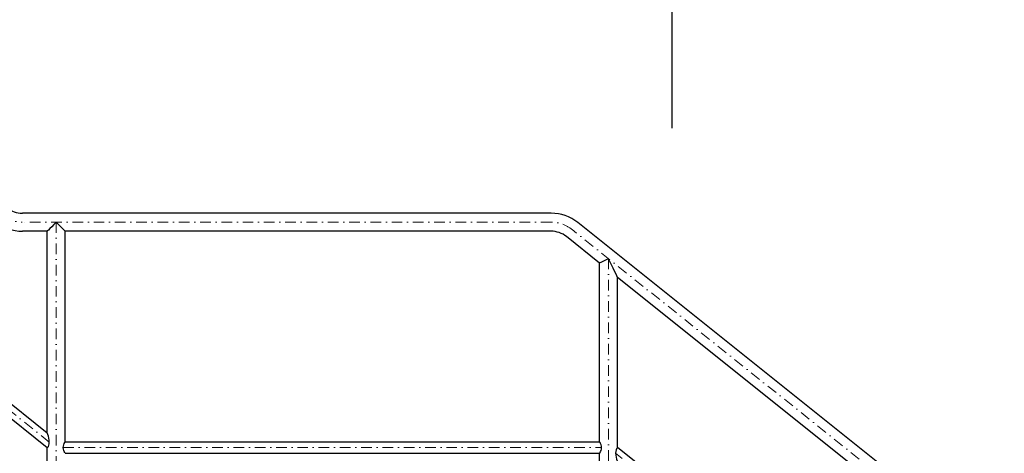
# Model space of a CAD drawing. Header units: millimetres. Extents: x -6179 to 46156, y -8419 to 8561.
# Tile 485 of 508: x 1393 to 3711, y 4202 to 5223. Entities that reach past the tile are written whole.
import ezdxf

# ---------------------------------------------------------------- set-up
doc = ezdxf.new("R2010")
doc.units = ezdxf.units.MM
doc.linetypes.add('DASHDOT', pattern=[1, 0.5, -0.25, 0, -0.25])
for name, color, linetype, lineweight in [('Bemaßung', 7, 'Continuous', 9), ('Dübel', 7, 'Continuous', 9), ('Geländer', 7, 'Continuous', 25)]:
    doc.layers.add(name, color=color, linetype=linetype, lineweight=lineweight)
doc.layers.add('POL_Bema', color=7, linetype='Continuous')
doc.dimstyles.new('DIN', dxfattribs={"dimtxt": 2.5, "dimasz": 2.5, "dimexe": 1.25, "dimexo": 0.625, "dimtad": 1, "dimtih": 1, "dimdec": 4, "dimdsep": 46, "dimlunit": 6, "dimtxsty": 'Standard', "dimcen": 2.5, "dimadec": 0, "dimazin": 0, "dimtfac": 1, "dimtdec": 4, "dimtmove": 0, "dimatfit": 3, "dimfxl": 0, "dimtvp": 1, "dimtolj": 1, "dimtzin": 0, "dimarcsym": 0})

# ---------------------------------------------------------------- blocks, each defined once
blk = doc.blocks.new('_Oblique')
at = {"layer": 'POL_Bema', "color": 0, "lineweight": -2}
blk.add_line((-0.5, -0.5), (0.5, 0.5), dxfattribs=at)
blk = doc.blocks.new('*D47')
at = {"layer": 'Bemaßung', "color": 0, "lineweight": -2, "transparency": 16777216}
for p, q in [((1359.4, 4967.2), (1359.4, 5978.7)), ((2929.4, 4967.2), (2929.4, 5978.7)), ((2929.4, 5928.7), (1359.4, 5928.7))]:
    blk.add_line(p, q, dxfattribs=at)
at = {"layer": 'DEFPOINTS', "color": 0, "transparency": 16777216}
for p in [(1359.4, 5928.7), (1359.4, 3667.2), (2929.4, 3667.2)]:
    blk.add_point(p, dxfattribs=at)
at = {"layer": 'Bemaßung', "color": 0, "lineweight": -2, "transparency": 16777216, "xscale": 50, "yscale": 50, "zscale": 50, "rotation": 180}
blk.add_blockref('_Oblique', (1359.4, 5928.7), dxfattribs=at)
at = {"layer": 'Bemaßung', "color": 0, "lineweight": -2, "transparency": 16777216, "xscale": 50, "yscale": 50, "zscale": 50}
blk.add_blockref('_Oblique', (2929.4, 5928.7), dxfattribs=at)
at = {"layer": 'Bemaßung', "color": 0, "transparency": 16777216, "insert": (2144.4, 6028.7), "char_height": 100, "attachment_point": 5}
blk.add_mtext('\\A1;157', dxfattribs=at)
blk = doc.blocks.new('*D48')
at = {"layer": 'Bemaßung', "color": 0, "lineweight": -2, "transparency": 16777216}
for p, q in [((2929.4, 4967.2), (2929.4, 5978.7)), ((6679.4, 1967.2), (6679.4, 5978.7)), ((6679.4, 5928.7), (2929.4, 5928.7))]:
    blk.add_line(p, q, dxfattribs=at)
at = {"layer": 'DEFPOINTS', "color": 0, "transparency": 16777216}
for p in [(2929.4, 5928.7), (2929.4, 3667.2), (6679.4, 667.2)]:
    blk.add_point(p, dxfattribs=at)
at = {"layer": 'Bemaßung', "color": 0, "lineweight": -2, "transparency": 16777216, "xscale": 50, "yscale": 50, "zscale": 50, "rotation": 180}
blk.add_blockref('_Oblique', (2929.4, 5928.7), dxfattribs=at)
at = {"layer": 'Bemaßung', "color": 0, "lineweight": -2, "transparency": 16777216, "xscale": 50, "yscale": 50, "zscale": 50}
blk.add_blockref('_Oblique', (6679.4, 5928.7), dxfattribs=at)
at = {"layer": 'Bemaßung', "color": 0, "transparency": 16777216, "char_height": 100, "attachment_point": 5}
for s, insert in [('\\A1;X  (MAX. 18 STEPS) ', (4804.4, 6028.7)), ('\\A1;(MAX. 18 TRITTSTUFEN)', (4804.4, 5828.7))]:
    blk.add_mtext(s, dxfattribs=dict(at, insert=insert))

msp = doc.modelspace()

# ---------------------------------------------------------------- linework, layer by layer
at = {"layer": 'Dübel', "linetype": 'DASHDOT', "lineweight": 9, "ltscale": 50}
for p, q in [((1462.95586, 4228.31998), (195.80194, 5242.04311)), ((2644.54796, 4746.007), (1399.58551, 4746.007)), ((1479.38052, 4746.007), (1479.38052, 3797.452)), ((6890.20649, 1371.39698), (2693.33664, 4728.89285)), ((2779.38052, 4660.05775), (2779.38052, 3675.207)), ((1495.7821, 4215.18025), (2762.97894, 4215.18025)), ((4062.95586, 3188.3084), (2795.80194, 4202.03154))]:
    msp.add_line(p, q, dxfattribs=at)
for centre, start, end in [((1399.33996, 4824.107), 231.34019175, 270), ((2644.54796, 4667.907), 51.34019175, 90)]:
    msp.add_arc(centre, 78.1, start, end, dxfattribs=at)
at = {"layer": 'Geländer'}
for p, q in [((1458.18052, 4249.36466), (200.58052, 5255.44466)), ((1458.18052, 4214.91585), (200.58052, 5220.99585)), ((2644.30241, 4767.207), (1399.58551, 4767.207)), ((6903.45002, 1387.95139), (2706.77192, 4745.29388)), ((1458.18052, 4724.807), (1399.58551, 4724.807)), ((1458.18052, 4249.36466), (1458.18052, 4724.807)), ((2644.30241, 4724.807), (1500.58052, 4724.807)), ((1500.58052, 4228.63025), (1500.58052, 4724.807)), ((2758.18052, 4649.86851), (2680.28485, 4712.18504)), ((2758.18052, 4228.63025), (2758.18052, 4649.86851)), ((4058.18052, 3609.86851), (2800.58052, 4615.94851)), ((2800.58052, 4215.43308), (2800.58052, 4615.94851)), ((1500.58052, 4228.63025), (2758.18052, 4228.63025)), ((1458.18052, 3814.412), (1458.18052, 4214.91585)), ((1500.58052, 4201.73025), (2758.18052, 4201.73025)), ((2758.18052, 3675.207), (2758.18052, 4201.73025)), ((4058.18052, 3209.35308), (2800.58052, 4215.43308))]:
    msp.add_line(p, q, dxfattribs=at)
for points in [[(1500.58052, 4724.807), (1499.85815, 4725.52937), (1497.74026, 4727.64726), (1494.37118, 4731.01633), (1489.98052, 4735.407), (1484.86748, 4740.52003), (1479.38052, 4746.007), (1473.89356, 4740.52003), (1468.78052, 4735.407), (1464.38986, 4731.01633), (1461.02078, 4727.64726), (1458.90289, 4725.52937), (1458.18052, 4724.807)], [(2800.58052, 4615.94851), (2799.85815, 4617.45149), (2797.74026, 4621.85802), (2794.37118, 4628.8678), (2789.98052, 4638.00313), (2784.86748, 4648.64144), (2779.38052, 4660.05775), (2773.89356, 4657.42058), (2768.78052, 4654.96313), (2764.38986, 4652.85287), (2761.02078, 4651.23361), (2758.90289, 4650.2157), (2758.18052, 4649.86851)], [(1458.18052, 4214.91585), (1458.58722, 4215.17739), (1459.55598, 4216.12311), (1460.7528, 4217.90293), (1461.87635, 4220.57138), (1462.66995, 4224.0907), (1462.95586, 4228.31998), (1462.66995, 4233.00671), (1461.87635, 4237.79579), (1460.7528, 4242.26192), (1459.55598, 4245.95665), (1458.58722, 4248.45239), (1458.18052, 4249.36466)], [(1500.58052, 4201.73025), (1500.30722, 4202.18855), (1499.50007, 4203.53221), (1498.34198, 4205.66967), (1497.10834, 4208.45525), (1496.14776, 4211.69914), (1495.7821, 4215.18025), (1496.14776, 4218.66137), (1497.10834, 4221.90525), (1498.34198, 4224.69084), (1499.50007, 4226.82829), (1500.30722, 4228.17195), (1500.58052, 4228.63025)], [(2758.18052, 4201.73025), (2758.45381, 4202.18855), (2759.26097, 4203.53221), (2760.41906, 4205.66967), (2761.65269, 4208.45525), (2762.61327, 4211.69914), (2762.97894, 4215.18025), (2762.61327, 4218.66137), (2761.65269, 4221.90525), (2760.41906, 4224.69084), (2759.26097, 4226.82829), (2758.45381, 4228.17195), (2758.18052, 4228.63025)], [(2800.58052, 4215.43308), (2800.17382, 4215.17154), (2799.20506, 4214.22582), (2798.00824, 4212.446), (2796.88469, 4209.77755), (2796.09109, 4206.25823), (2795.80518, 4202.0788), (2796.09109, 4197.34222), (2796.88469, 4192.55314), (2798.00824, 4188.08701), (2799.20506, 4184.39228), (2800.17382, 4181.89654), (2800.58052, 4180.98428)]]:
    msp.add_lwpolyline(points, dxfattribs=at)
for centre, radius, start, end in [((1399.58551, 4824.807), 57.6, 231.34019175, 270), ((2644.30241, 4667.207), 100, 51.34019175, 90), ((1399.58551, 4824.807), 100, 231.34019175, 270), ((2644.30241, 4667.207), 57.6, 51.34019175, 90)]:
    msp.add_arc(centre, radius, start, end, dxfattribs=at)

# ---------------------------------------------------------------- dimensions: what is measured, and where the dimension line sits
at = {"layer": 'Bemaßung'}
for base, p1, p2, text, picture, middle in [((2929.38052, 5928.69125), (6679.38052, 667.207), (2929.38052, 3667.207), 'X  (MAX. 18 STEPS) \\X (MAX. 18 TRITTSTUFEN)', '*D48', (4804.38052, 5928.69125)), ((1359.38052, 5928.69125), (2929.38052, 3667.207), (1359.38052, 3667.207), '157', '*D47', (2144.38052, 6028.69125))]:
    dim = msp.add_linear_dim(base=base, p1=p1, p2=p2, text=text, dimstyle='DIN', override={"dimscale": 100, "dimtxt": 1, "dimasz": 0.5, "dimexe": 0.5, "dimexo": 13, "dimgap": 0.5, "dimtih": 0, "dimdec": 2, "dimblk1": 'Oblique', "dimblk2": 'Oblique', "dimsah": 1, "dimtmove": 2}, dxfattribs=at)
    dim.commit()
    dim.dimension.update_dxf_attribs({"geometry": picture, "text_midpoint": middle})

doc.saveas('drawing.dxf')
